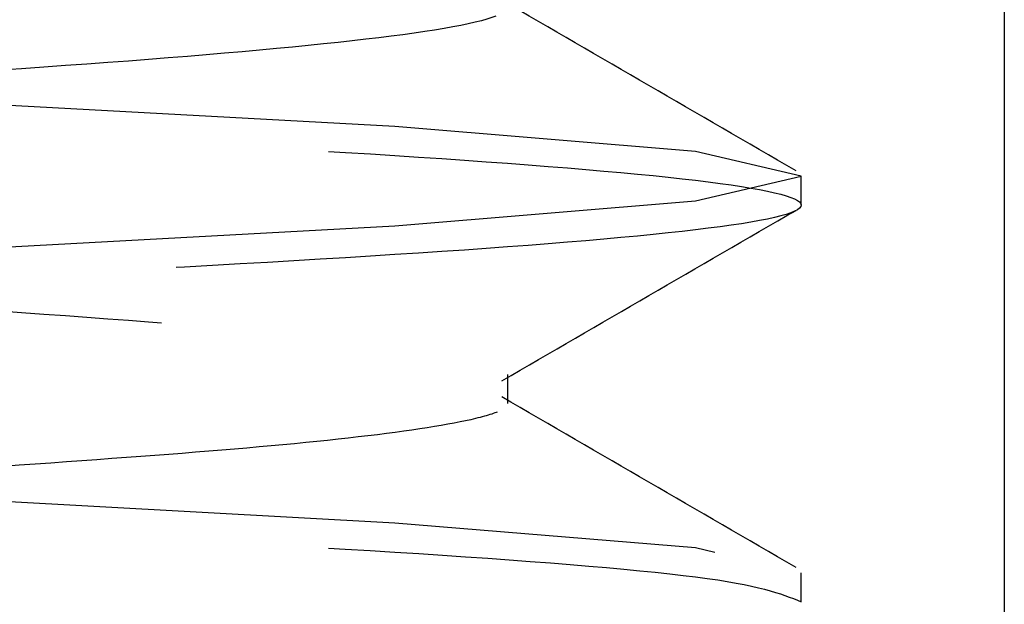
# Model space of a CAD drawing. Header units: inches. Extents: x 1907 to 2452, y -210 to -54.
# Tile 710 of 1056: x 2144.1262 to 2144.2149, y -176.76 to -176.7074. Entities that reach past the tile are written whole.
import ezdxf

# ---------------------------------------------------------------- set-up
doc = ezdxf.new("R2010")
doc.units = ezdxf.units.IN
doc.header["$LTSCALE"] = 0.5
doc.header["$MEASUREMENT"] = 0
doc.linetypes.add('HIDDEN', pattern=[0.22499999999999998, 0.15, -0.075])
doc.layers.add('SID-M-H', color=4, linetype='HIDDEN')

msp = doc.modelspace()

# ---------------------------------------------------------------- linework, layer by layer
at = {"layer": 'SID-M-H'}
for p, q in [((2144.214886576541, -175.881832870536), (2144.214886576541, -177.411832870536)), ((2144.20440777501, -177.081832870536), (2144.20440777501, -176.211832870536)), ((2144.159983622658, -176.7170114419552), (2144.119430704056, -176.7147792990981)), ((2144.187080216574, -176.7192435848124), (2144.159983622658, -176.7170114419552)), ((2144.19659527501, -176.7214757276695), (2144.187080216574, -176.7192435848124)), ((2144.187080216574, -176.7237078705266), (2144.19659527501, -176.7214757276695)), ((2144.19659527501, -176.7240798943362), (2144.19659527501, -176.7214757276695)), ((2144.159983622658, -176.7259400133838), (2144.187080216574, -176.7237078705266)), ((2144.119430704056, -176.7281721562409), (2144.159983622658, -176.7259400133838)), ((2144.170176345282, -176.7419370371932), (2144.170176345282, -176.7393328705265)), ((2144.159983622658, -176.7527257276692), (2144.119430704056, -176.7504935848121)), ((2144.187080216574, -176.7549578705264), (2144.159983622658, -176.7527257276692)), ((2144.188809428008, -176.7553635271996), (2144.187080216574, -176.7549578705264)), ((2144.19659527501, -176.7597941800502), (2144.19659527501, -176.7571900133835))]:
    msp.add_line(p, q, dxfattribs=at)
for points, knots in [([(2143.97499658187, -175.8292082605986), (2143.976194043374, -175.8297557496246), (2143.979018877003, -175.8310472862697), (2144.000392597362, -175.8330828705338), (2144.032802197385, -175.8353150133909), (2144.07161820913, -175.837547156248), (2144.110296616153, -175.8397792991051), (2144.143119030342, -175.8420114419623), (2144.165042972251, -175.8442435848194), (2144.172742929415, -175.8464757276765), (2144.165043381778, -175.8487078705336), (2144.143117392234, -175.8509400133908), (2144.110302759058, -175.8531721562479), (2144.071595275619, -175.855404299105), (2144.032887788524, -175.8576364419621), (2144.000073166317, -175.8598685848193), (2143.978147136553, -175.8621007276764), (2143.970447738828, -175.8643328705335), (2143.978147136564, -175.8665650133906), (2144.000073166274, -175.8687971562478), (2144.032887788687, -175.8710292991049), (2144.07159527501, -175.873261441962), (2144.110302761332, -175.8754935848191), (2144.143117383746, -175.8777257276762), (2144.165043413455, -175.8799578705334), (2144.172742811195, -175.8821900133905), (2144.165043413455, -175.8844221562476), (2144.143117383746, -175.8866542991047), (2144.110302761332, -175.8888864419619), (2144.07159527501, -175.891118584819), (2144.032887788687, -175.8933507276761), (2144.000073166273, -175.8955828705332), (2143.978147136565, -175.8978150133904), (2143.970447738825, -175.9000471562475), (2143.978147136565, -175.9022792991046), (2144.000073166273, -175.9045114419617), (2144.032887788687, -175.9067435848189), (2144.07159527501, -175.908975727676), (2144.110302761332, -175.9112078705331), (2144.143117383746, -175.9134400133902), (2144.165043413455, -175.9156721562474), (2144.172742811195, -175.9179042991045), (2144.165043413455, -175.9201364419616), (2144.143117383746, -175.9223685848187), (2144.110302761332, -175.9246007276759), (2144.07159527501, -175.926832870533), (2144.032887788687, -175.9290650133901), (2144.000073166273, -175.9312971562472), (2143.978147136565, -175.9335292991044), (2143.970447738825, -175.9357614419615), (2143.978147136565, -175.9379935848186), (2144.000073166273, -175.9402257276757), (2144.032887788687, -175.9424578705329), (2144.07159527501, -175.94469001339), (2144.110302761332, -175.9469221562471), (2144.143117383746, -175.9491542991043), (2144.165043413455, -175.9513864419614), (2144.172742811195, -175.9536185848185), (2144.165043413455, -175.9558507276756), (2144.143117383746, -175.9580828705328), (2144.110302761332, -175.9603150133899), (2144.07159527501, -175.962547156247), (2144.032887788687, -175.9647792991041), (2144.000073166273, -175.9670114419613), (2143.978147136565, -175.9692435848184), (2143.970447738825, -175.9714757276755), (2143.978147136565, -175.9737078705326), (2144.000073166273, -175.9759400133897), (2144.032887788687, -175.9781721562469), (2144.07159527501, -175.980404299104), (2144.110302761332, -175.9826364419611), (2144.143117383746, -175.9848685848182), (2144.165043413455, -175.9871007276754), (2144.172742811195, -175.9893328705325), (2144.165043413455, -175.9915650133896), (2144.143117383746, -175.9937971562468), (2144.110302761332, -175.9960292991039), (2144.07159527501, -175.998261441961), (2144.032887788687, -176.0004935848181), (2144.000073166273, -176.0027257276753), (2143.978147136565, -176.0049578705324), (2143.970447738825, -176.0071900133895), (2143.978147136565, -176.0094221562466), (2144.000073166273, -176.0116542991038), (2144.032887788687, -176.0138864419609), (2144.07159527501, -176.016118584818), (2144.110302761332, -176.0183507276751), (2144.143117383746, -176.0205828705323), (2144.165043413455, -176.0228150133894), (2144.172742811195, -176.0250471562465), (2144.165043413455, -176.0272792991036), (2144.143117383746, -176.0295114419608), (2144.110302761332, -176.0317435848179), (2144.07159527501, -176.033975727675), (2144.032887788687, -176.0362078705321), (2144.000073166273, -176.0384400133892), (2143.978147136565, -176.0406721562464), (2143.970447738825, -176.0429042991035), (2143.978147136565, -176.0451364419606), (2144.000073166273, -176.0473685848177), (2144.032887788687, -176.0496007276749), (2144.07159527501, -176.051832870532), (2144.110302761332, -176.0540650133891), (2144.143117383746, -176.0562971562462), (2144.165043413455, -176.0585292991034), (2144.172742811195, -176.0607614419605), (2144.165043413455, -176.0629935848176), (2144.143117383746, -176.0652257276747), (2144.110302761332, -176.0674578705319), (2144.07159527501, -176.069690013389), (2144.032887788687, -176.0719221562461), (2144.000073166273, -176.0741542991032), (2143.978147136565, -176.0763864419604), (2143.970447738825, -176.0786185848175), (2143.978147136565, -176.0808507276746), (2144.000073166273, -176.0830828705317), (2144.032887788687, -176.0853150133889), (2144.07159527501, -176.087547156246), (2144.110302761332, -176.0897792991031), (2144.143117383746, -176.0920114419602), (2144.165043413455, -176.0942435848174), (2144.172742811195, -176.0964757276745), (2144.165043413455, -176.0987078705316), (2144.143117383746, -176.1009400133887), (2144.110302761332, -176.1031721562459), (2144.07159527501, -176.105404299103), (2144.032887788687, -176.1076364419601), (2144.000073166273, -176.1098685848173), (2143.978147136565, -176.1121007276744), (2143.970447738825, -176.1143328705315), (2143.978147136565, -176.1165650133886), (2144.000073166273, -176.1187971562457), (2144.032887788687, -176.1210292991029), (2144.07159527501, -176.12326144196), (2144.110302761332, -176.1254935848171), (2144.143117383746, -176.1277257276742), (2144.165043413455, -176.1299578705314), (2144.172742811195, -176.1321900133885), (2144.165043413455, -176.1344221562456), (2144.143117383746, -176.1366542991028), (2144.110302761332, -176.1388864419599), (2144.07159527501, -176.141118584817), (2144.032887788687, -176.1433507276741), (2144.000073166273, -176.1455828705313), (2143.978147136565, -176.1478150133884), (2143.970447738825, -176.1500471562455), (2143.978147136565, -176.1522792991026), (2144.000073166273, -176.1545114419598), (2144.032887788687, -176.1567435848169), (2144.07159527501, -176.158975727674), (2144.110302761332, -176.1612078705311), (2144.143117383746, -176.1634400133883), (2144.165043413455, -176.1656721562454), (2144.172742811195, -176.1679042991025), (2144.165043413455, -176.1701364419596), (2144.143117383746, -176.1723685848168), (2144.110302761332, -176.1746007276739), (2144.07159527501, -176.176832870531), (2144.032887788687, -176.1790650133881), (2144.000073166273, -176.1812971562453), (2143.978147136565, -176.1835292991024), (2143.970447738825, -176.1857614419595), (2143.978147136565, -176.1879935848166), (2144.000073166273, -176.1902257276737), (2144.032887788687, -176.1924578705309), (2144.07159527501, -176.194690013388), (2144.110302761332, -176.1969221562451), (2144.143117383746, -176.1991542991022), (2144.165043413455, -176.2013864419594), (2144.172742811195, -176.2036185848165), (2144.165043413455, -176.2058507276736), (2144.143117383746, -176.2080828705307), (2144.110302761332, -176.2103150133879), (2144.07159527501, -176.212547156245), (2144.032887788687, -176.2147792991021), (2144.000073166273, -176.2170114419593), (2143.978147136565, -176.2192435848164), (2143.970447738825, -176.2214757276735), (2143.978147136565, -176.2237078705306), (2144.000073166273, -176.2259400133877), (2144.032887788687, -176.2281721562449), (2144.07159527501, -176.230404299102), (2144.110302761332, -176.2326364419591), (2144.143117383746, -176.2348685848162), (2144.165043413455, -176.2371007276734), (2144.172742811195, -176.2393328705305), (2144.165043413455, -176.2415650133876), (2144.143117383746, -176.2437971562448), (2144.110302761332, -176.2460292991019), (2144.07159527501, -176.248261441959), (2144.032887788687, -176.2504935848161), (2144.000073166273, -176.2527257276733), (2143.978147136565, -176.2549578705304), (2143.970447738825, -176.2571900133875), (2143.978147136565, -176.2594221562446), (2144.000073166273, -176.2616542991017), (2144.032887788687, -176.2638864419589), (2144.07159527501, -176.266118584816), (2144.110302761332, -176.2683507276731), (2144.143117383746, -176.2705828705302), (2144.165043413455, -176.2728150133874), (2144.172742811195, -176.2750471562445), (2144.165043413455, -176.2772792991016), (2144.143117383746, -176.2795114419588), (2144.110302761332, -176.2817435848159), (2144.07159527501, -176.283975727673), (2144.032887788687, -176.2862078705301), (2144.000073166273, -176.2884400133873), (2143.978147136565, -176.2906721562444), (2143.970447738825, -176.2929042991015), (2143.978147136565, -176.2951364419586), (2144.000073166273, -176.2973685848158), (2144.032887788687, -176.2996007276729), (2144.07159527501, -176.30183287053), (2144.110302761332, -176.3040650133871), (2144.143117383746, -176.3062971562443), (2144.165043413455, -176.3085292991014), (2144.172742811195, -176.3107614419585), (2144.165043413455, -176.3129935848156), (2144.143117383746, -176.3152257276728), (2144.110302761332, -176.3174578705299), (2144.07159527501, -176.319690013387), (2144.032887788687, -176.3219221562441), (2144.000073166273, -176.3241542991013), (2143.978147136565, -176.3263864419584), (2143.970447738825, -176.3286185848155), (2143.978147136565, -176.3308507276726), (2144.000073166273, -176.3330828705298), (2144.032887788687, -176.3353150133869), (2144.07159527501, -176.337547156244), (2144.110302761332, -176.3397792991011), (2144.143117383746, -176.3420114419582), (2144.165043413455, -176.3442435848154), (2144.172742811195, -176.3464757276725), (2144.165043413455, -176.3487078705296), (2144.143117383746, -176.3509400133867), (2144.110302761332, -176.3531721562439), (2144.07159527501, -176.355404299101), (2144.032887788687, -176.3576364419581), (2144.000073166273, -176.3598685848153), (2143.978147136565, -176.3621007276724), (2143.970447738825, -176.3643328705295), (2143.978147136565, -176.3665650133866), (2144.000073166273, -176.3687971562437), (2144.032887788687, -176.3710292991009), (2144.07159527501, -176.373261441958), (2144.110302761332, -176.3754935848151), (2144.143117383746, -176.3777257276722), (2144.165043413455, -176.3799578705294), (2144.172742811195, -176.3821900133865), (2144.165043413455, -176.3844221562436), (2144.143117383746, -176.3866542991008), (2144.110302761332, -176.3888864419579), (2144.07159527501, -176.391118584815), (2144.032887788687, -176.3933507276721), (2144.000073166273, -176.3955828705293), (2143.978147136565, -176.3978150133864), (2143.970447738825, -176.4000471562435), (2143.978147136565, -176.4022792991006), (2144.000073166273, -176.4045114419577), (2144.032887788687, -176.4067435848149), (2144.07159527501, -176.408975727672), (2144.110302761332, -176.4112078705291), (2144.143117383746, -176.4134400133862), (2144.165043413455, -176.4156721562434), (2144.172742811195, -176.4179042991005), (2144.165043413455, -176.4201364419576), (2144.143117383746, -176.4223685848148), (2144.110302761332, -176.4246007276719), (2144.07159527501, -176.426832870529), (2144.032887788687, -176.4290650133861), (2144.000073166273, -176.4312971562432), (2143.978147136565, -176.4335292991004), (2143.970447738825, -176.4357614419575), (2143.978147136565, -176.4379935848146), (2144.000073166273, -176.4402257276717), (2144.032887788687, -176.4424578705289), (2144.07159527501, -176.444690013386), (2144.110302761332, -176.4469221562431), (2144.143117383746, -176.4491542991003), (2144.165043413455, -176.4513864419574), (2144.172742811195, -176.4536185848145), (2144.165043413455, -176.4558507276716), (2144.143117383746, -176.4580828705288), (2144.110302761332, -176.4603150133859), (2144.07159527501, -176.462547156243), (2144.032887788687, -176.4647792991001), (2144.000073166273, -176.4670114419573), (2143.978147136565, -176.4692435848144), (2143.970447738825, -176.4714757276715), (2143.978147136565, -176.4737078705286), (2144.000073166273, -176.4759400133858), (2144.032887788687, -176.4781721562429), (2144.07159527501, -176.4804042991), (2144.110302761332, -176.4826364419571), (2144.143117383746, -176.4848685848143), (2144.165043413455, -176.4871007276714), (2144.172742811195, -176.4893328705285), (2144.165043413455, -176.4915650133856), (2144.143117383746, -176.4937971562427), (2144.110302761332, -176.4960292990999), (2144.07159527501, -176.498261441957), (2144.032887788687, -176.5004935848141), (2144.000073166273, -176.5027257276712), (2143.978147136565, -176.5049578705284), (2143.970447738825, -176.5071900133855), (2143.978147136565, -176.5094221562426), (2144.000073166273, -176.5116542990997), (2144.032887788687, -176.5138864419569), (2144.07159527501, -176.516118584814), (2144.110302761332, -176.5183507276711), (2144.143117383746, -176.5205828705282), (2144.165043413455, -176.5228150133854), (2144.172742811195, -176.5250471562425), (2144.165043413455, -176.5272792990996), (2144.143117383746, -176.5295114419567), (2144.110302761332, -176.5317435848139), (2144.07159527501, -176.533975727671), (2144.032887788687, -176.5362078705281), (2144.000073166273, -176.5384400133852), (2143.978147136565, -176.5406721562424), (2143.970447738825, -176.5429042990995), (2143.978147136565, -176.5451364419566), (2144.000073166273, -176.5473685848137), (2144.032887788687, -176.5496007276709), (2144.07159527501, -176.551832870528), (2144.110302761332, -176.5540650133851), (2144.143117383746, -176.5562971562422), (2144.165043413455, -176.5585292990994), (2144.172742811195, -176.5607614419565), (2144.165043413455, -176.5629935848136), (2144.143117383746, -176.5652257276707), (2144.110302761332, -176.5674578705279), (2144.07159527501, -176.569690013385), (2144.032887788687, -176.5719221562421), (2144.000073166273, -176.5741542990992), (2143.978147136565, -176.5763864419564), (2143.970447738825, -176.5786185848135), (2143.978147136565, -176.5808507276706), (2144.000073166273, -176.5830828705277), (2144.032887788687, -176.5853150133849), (2144.07159527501, -176.587547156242), (2144.110302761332, -176.5897792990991), (2144.143117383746, -176.5920114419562), (2144.165043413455, -176.5942435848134), (2144.172742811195, -176.5964757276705), (2144.165043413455, -176.5987078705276), (2144.143117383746, -176.6009400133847), (2144.110302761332, -176.6031721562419), (2144.07159527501, -176.605404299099), (2144.032887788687, -176.6076364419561), (2144.000073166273, -176.6098685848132), (2143.978147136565, -176.6121007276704), (2143.970447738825, -176.6143328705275), (2143.978147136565, -176.6165650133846), (2144.000073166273, -176.6187971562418), (2144.032887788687, -176.6210292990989), (2144.07159527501, -176.623261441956), (2144.110302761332, -176.6254935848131), (2144.143117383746, -176.6277257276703), (2144.165043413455, -176.6299578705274), (2144.172742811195, -176.6321900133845), (2144.165043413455, -176.6344221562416), (2144.143117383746, -176.6366542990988), (2144.110302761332, -176.6388864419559), (2144.07159527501, -176.641118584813), (2144.032887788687, -176.6433507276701), (2144.000073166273, -176.6455828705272), (2143.978147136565, -176.6478150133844), (2143.970447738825, -176.6500471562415), (2143.978147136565, -176.6522792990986), (2144.000073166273, -176.6545114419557), (2144.032887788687, -176.6567435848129), (2144.07159527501, -176.65897572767), (2144.110302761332, -176.6612078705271), (2144.143117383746, -176.6634400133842), (2144.165043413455, -176.6656721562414), (2144.172742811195, -176.6679042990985), (2144.165043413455, -176.6701364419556), (2144.143117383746, -176.6723685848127), (2144.110302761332, -176.6746007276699), (2144.07159527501, -176.676832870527), (2144.032887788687, -176.6790650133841), (2144.000073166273, -176.6812971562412), (2143.978147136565, -176.6835292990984), (2143.970447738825, -176.6857614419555), (2143.978147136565, -176.6879935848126), (2144.000073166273, -176.6902257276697), (2144.032887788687, -176.6924578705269), (2144.07159527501, -176.694690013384), (2144.110302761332, -176.6969221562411), (2144.143117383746, -176.6991542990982), (2144.165043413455, -176.7013864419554), (2144.172742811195, -176.7036185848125), (2144.165043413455, -176.7058507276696), (2144.143117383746, -176.7080828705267), (2144.110302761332, -176.7103150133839), (2144.07159527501, -176.712547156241), (2144.032887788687, -176.7147792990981), (2144.000073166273, -176.7170114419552), (2143.978147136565, -176.7192435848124), (2143.970447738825, -176.7214757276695), (2143.978147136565, -176.7237078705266), (2144.000073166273, -176.7259400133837), (2144.032887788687, -176.7281721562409), (2144.07159527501, -176.730404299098), (2144.110302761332, -176.7326364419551), (2144.143117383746, -176.7348685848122), (2144.165043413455, -176.7371007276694), (2144.172742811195, -176.7393328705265), (2144.165043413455, -176.7415650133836), (2144.143117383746, -176.7437971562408), (2144.110302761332, -176.7460292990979), (2144.07159527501, -176.748261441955), (2144.032887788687, -176.7504935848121), (2144.000073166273, -176.7527257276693), (2143.978147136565, -176.7549578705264), (2143.970447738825, -176.7571900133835), (2143.978147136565, -176.7594221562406), (2144.000073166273, -176.7616542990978), (2144.032887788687, -176.7638864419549), (2144.07159527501, -176.766118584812), (2144.110302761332, -176.7683507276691), (2144.143117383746, -176.7705828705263), (2144.165043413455, -176.7728150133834), (2144.172742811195, -176.7750471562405), (2144.165043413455, -176.7772792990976), (2144.143117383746, -176.7795114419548), (2144.110302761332, -176.7817435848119), (2144.07159527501, -176.783975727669), (2144.032887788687, -176.7862078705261), (2144.000073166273, -176.7884400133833), (2143.978147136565, -176.7906721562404), (2143.970447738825, -176.7929042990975), (2143.978147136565, -176.7951364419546), (2144.000073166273, -176.7973685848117), (2144.032887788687, -176.7996007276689), (2144.07159527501, -176.801832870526), (2144.110302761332, -176.8040650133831), (2144.143117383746, -176.8062971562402), (2144.165043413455, -176.8085292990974), (2144.172742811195, -176.8107614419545), (2144.165043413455, -176.8129935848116), (2144.143117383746, -176.8152257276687), (2144.110302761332, -176.8174578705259), (2144.07159527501, -176.819690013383), (2144.032887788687, -176.8219221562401), (2144.000073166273, -176.8241542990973), (2143.978147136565, -176.8263864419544), (2143.970447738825, -176.8286185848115), (2143.978147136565, -176.8308507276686), (2144.000073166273, -176.8330828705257), (2144.032887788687, -176.8353150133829), (2144.07159527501, -176.83754715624), (2144.110302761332, -176.8397792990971), (2144.143117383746, -176.8420114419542), (2144.165043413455, -176.8442435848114), (2144.172742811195, -176.8464757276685), (2144.165043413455, -176.8487078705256), (2144.143117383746, -176.8509400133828), (2144.110302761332, -176.8531721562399), (2144.07159527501, -176.855404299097), (2144.032887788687, -176.8576364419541), (2144.000073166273, -176.8598685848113), (2143.978147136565, -176.8621007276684), (2143.970447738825, -176.8643328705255), (2143.978147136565, -176.8665650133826), (2144.000073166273, -176.8687971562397), (2144.032887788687, -176.8710292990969), (2144.07159527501, -176.873261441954), (2144.110302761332, -176.8754935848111), (2144.143117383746, -176.8777257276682), (2144.165043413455, -176.8799578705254), (2144.172742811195, -176.8821900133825), (2144.165043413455, -176.8844221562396), (2144.143117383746, -176.8866542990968), (2144.110302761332, -176.8888864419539), (2144.07159527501, -176.891118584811), (2144.032887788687, -176.8933507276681), (2144.000073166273, -176.8955828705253), (2143.978147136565, -176.8978150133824), (2143.970447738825, -176.9000471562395), (2143.978147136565, -176.9022792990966), (2144.000073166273, -176.9045114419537), (2144.032887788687, -176.9067435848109), (2144.07159527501, -176.908975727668), (2144.110302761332, -176.9112078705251), (2144.143117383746, -176.9134400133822), (2144.165043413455, -176.9156721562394), (2144.172742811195, -176.9179042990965), (2144.165043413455, -176.9201364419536), (2144.143117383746, -176.9223685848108), (2144.110302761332, -176.9246007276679), (2144.07159527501, -176.926832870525), (2144.032887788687, -176.9290650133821), (2144.000073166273, -176.9312971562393), (2143.978147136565, -176.9335292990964), (2143.970447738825, -176.9357614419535), (2143.978147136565, -176.9379935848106), (2144.000073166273, -176.9402257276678), (2144.032887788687, -176.9424578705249), (2144.07159527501, -176.944690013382), (2144.110302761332, -176.9469221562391), (2144.143117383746, -176.9491542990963), (2144.165043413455, -176.9513864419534), (2144.172742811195, -176.9536185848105), (2144.165043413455, -176.9558507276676), (2144.143117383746, -176.9580828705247), (2144.110302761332, -176.9603150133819), (2144.07159527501, -176.962547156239), (2144.032887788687, -176.9647792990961), (2144.000073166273, -176.9670114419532), (2143.978147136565, -176.9692435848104), (2143.970447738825, -176.9714757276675), (2143.978147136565, -176.9737078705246), (2144.000073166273, -176.9759400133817), (2144.032887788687, -176.9781721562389), (2144.07159527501, -176.980404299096), (2144.110302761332, -176.9826364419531), (2144.143117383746, -176.9848685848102), (2144.165043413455, -176.9871007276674), (2144.172742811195, -176.9893328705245), (2144.165043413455, -176.9915650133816), (2144.143117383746, -176.9937971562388), (2144.110302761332, -176.9960292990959), (2144.07159527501, -176.998261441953), (2144.032887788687, -177.0004935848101), (2144.000073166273, -177.0027257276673), (2143.978147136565, -177.0049578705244), (2143.970447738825, -177.0071900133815), (2143.978147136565, -177.0094221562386), (2144.000073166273, -177.0116542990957), (2144.032887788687, -177.0138864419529), (2144.07159527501, -177.01611858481), (2144.110302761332, -177.0183507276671), (2144.143117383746, -177.0205828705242), (2144.165043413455, -177.0228150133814), (2144.172742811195, -177.0250471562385), (2144.165043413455, -177.0272792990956), (2144.143117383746, -177.0295114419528), (2144.110302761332, -177.0317435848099), (2144.07159527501, -177.033975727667), (2144.032887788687, -177.0362078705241), (2144.000073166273, -177.0384400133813), (2143.978147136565, -177.0406721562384), (2143.970447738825, -177.0429042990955), (2143.978147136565, -177.0451364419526), (2144.000073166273, -177.0473685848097), (2144.032887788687, -177.0496007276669), (2144.07159527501, -177.051832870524), (2144.110302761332, -177.0540650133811), (2144.143117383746, -177.0562971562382), (2144.165043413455, -177.0585292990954), (2144.172742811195, -177.0607614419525), (2144.165043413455, -177.0629935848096), (2144.143117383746, -177.0652257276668), (2144.110302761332, -177.0674578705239), (2144.07159527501, -177.069690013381), (2144.032887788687, -177.0719221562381), (2144.000073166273, -177.0741542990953), (2143.978147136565, -177.0763864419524), (2143.970447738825, -177.0786185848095), (2143.978147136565, -177.0808507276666), (2144.000073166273, -177.0830828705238), (2144.032887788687, -177.0853150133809), (2144.07159527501, -177.087547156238), (2144.110302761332, -177.0897792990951), (2144.143117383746, -177.0920114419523), (2144.165043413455, -177.0942435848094), (2144.172742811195, -177.0964757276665), (2144.165043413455, -177.0987078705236), (2144.143117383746, -177.1009400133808), (2144.110302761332, -177.1031721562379), (2144.07159527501, -177.105404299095), (2144.032887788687, -177.1076364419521), (2144.000073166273, -177.1098685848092), (2143.978147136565, -177.1121007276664), (2143.970447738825, -177.1143328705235), (2143.978147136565, -177.1165650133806), (2144.000073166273, -177.1187971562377), (2144.032887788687, -177.1210292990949), (2144.07159527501, -177.123261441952), (2144.110302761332, -177.1254935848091), (2144.143117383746, -177.1277257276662), (2144.165043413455, -177.1299578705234), (2144.172742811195, -177.1321900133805), (2144.165043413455, -177.1344221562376), (2144.143117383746, -177.1366542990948), (2144.110302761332, -177.1388864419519), (2144.07159527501, -177.141118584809), (2144.032887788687, -177.1433507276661), (2144.000073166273, -177.1455828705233), (2143.978147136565, -177.1478150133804), (2143.970447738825, -177.1500471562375), (2143.978147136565, -177.1522792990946), (2144.000073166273, -177.1545114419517), (2144.032887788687, -177.1567435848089), (2144.07159527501, -177.158975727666), (2144.110302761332, -177.1612078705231), (2144.143117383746, -177.1634400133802), (2144.165043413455, -177.1656721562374), (2144.172742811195, -177.1679042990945), (2144.165043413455, -177.1701364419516), (2144.143117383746, -177.1723685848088), (2144.110302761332, -177.1746007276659), (2144.07159527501, -177.176832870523), (2144.032887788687, -177.1790650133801), (2144.000073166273, -177.1812971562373), (2143.978147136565, -177.1835292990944), (2143.970447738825, -177.1857614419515), (2143.978147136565, -177.1879935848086), (2144.000073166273, -177.1902257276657), (2144.032887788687, -177.1924578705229), (2144.07159527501, -177.19469001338), (2144.110302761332, -177.1969221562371), (2144.143117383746, -177.1991542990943), (2144.165043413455, -177.2013864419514), (2144.172742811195, -177.2036185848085), (2144.165043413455, -177.2058507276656), (2144.143117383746, -177.2080828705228), (2144.110302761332, -177.2103150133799), (2144.07159527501, -177.212547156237), (2144.032887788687, -177.2147792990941), (2144.000073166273, -177.2170114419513), (2143.978147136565, -177.2192435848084), (2143.970447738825, -177.2214757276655), (2143.978147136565, -177.2237078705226), (2144.000073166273, -177.2259400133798), (2144.032887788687, -177.2281721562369), (2144.07159527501, -177.230404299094), (2144.110302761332, -177.2326364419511), (2144.143117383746, -177.2348685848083), (2144.165043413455, -177.2371007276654), (2144.172742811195, -177.2393328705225), (2144.165043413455, -177.2415650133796), (2144.143117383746, -177.2437971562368), (2144.110302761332, -177.2460292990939), (2144.07159527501, -177.248261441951), (2144.032887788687, -177.2504935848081), (2144.000073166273, -177.2527257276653), (2143.978147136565, -177.2549578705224), (2143.970447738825, -177.2571900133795), (2143.978147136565, -177.2594221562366), (2144.000073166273, -177.2616542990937), (2144.032887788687, -177.2638864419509), (2144.07159527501, -177.266118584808), (2144.110302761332, -177.2683507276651), (2144.143117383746, -177.2705828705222), (2144.165043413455, -177.2728150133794), (2144.172742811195, -177.2750471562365), (2144.165043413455, -177.2772792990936), (2144.143117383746, -177.2795114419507), (2144.110302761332, -177.2817435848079), (2144.07159527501, -177.283975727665), (2144.032887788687, -177.2862078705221), (2144.000073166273, -177.2884400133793), (2143.978147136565, -177.2906721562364), (2143.970447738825, -177.2929042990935), (2143.978147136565, -177.2951364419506), (2144.000073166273, -177.2973685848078), (2144.032887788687, -177.2996007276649), (2144.07159527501, -177.301832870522), (2144.110302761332, -177.3040650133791), (2144.143117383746, -177.3062971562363), (2144.165043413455, -177.3085292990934), (2144.172742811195, -177.3107614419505), (2144.165043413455, -177.3129935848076), (2144.143117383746, -177.3152257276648), (2144.110302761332, -177.3174578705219), (2144.07159527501, -177.319690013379), (2144.032887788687, -177.3219221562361), (2144.000073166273, -177.3241542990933), (2143.978147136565, -177.3263864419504), (2143.970447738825, -177.3286185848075), (2143.978147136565, -177.3308507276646), (2144.000073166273, -177.3330828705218), (2144.032887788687, -177.3353150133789), (2144.07159527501, -177.337547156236), (2144.110302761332, -177.3397792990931), (2144.143117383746, -177.3420114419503), (2144.165043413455, -177.3442435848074), (2144.172742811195, -177.3464757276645), (2144.165043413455, -177.3487078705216), (2144.143117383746, -177.3509400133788), (2144.110302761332, -177.3531721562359), (2144.07159527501, -177.355404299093), (2144.032887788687, -177.3576364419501), (2144.000073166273, -177.3598685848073), (2143.978147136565, -177.3621007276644), (2143.970447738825, -177.3643328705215), (2143.978147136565, -177.3665650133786), (2144.000073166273, -177.3687971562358), (2144.032887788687, -177.3710292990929), (2144.07159527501, -177.37326144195), (2144.110302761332, -177.3754935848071), (2144.143117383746, -177.3777257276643), (2144.165043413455, -177.3799578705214), (2144.172742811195, -177.3821900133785), (2144.165043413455, -177.3844221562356), (2144.143117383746, -177.3866542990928), (2144.110302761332, -177.3888864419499), (2144.07159527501, -177.391118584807), (2144.032887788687, -177.3933507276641), (2144.000073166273, -177.3955828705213), (2143.978147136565, -177.3978150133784), (2143.970447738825, -177.4000471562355), (2143.978147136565, -177.4022792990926), (2144.000073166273, -177.4045114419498), (2144.032887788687, -177.4067435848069), (2144.07159527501, -177.408975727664), (2144.110302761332, -177.4112078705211), (2144.143117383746, -177.4134400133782), (2144.165043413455, -177.4156721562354), (2144.172742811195, -177.4179042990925), (2144.165043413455, -177.4201364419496), (2144.143117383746, -177.4223685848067), (2144.110302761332, -177.4246007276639), (2144.07159527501, -177.426832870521), (2144.032887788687, -177.4290650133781), (2144.000073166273, -177.4312971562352), (2143.978147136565, -177.4335292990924), (2143.970447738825, -177.4357614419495), (2143.978147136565, -177.4379935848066), (2144.000073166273, -177.4402257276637), (2144.032887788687, -177.4424578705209), (2144.07159527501, -177.444690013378), (2144.110302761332, -177.4469221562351), (2144.143117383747, -177.4491542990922), (2144.165043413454, -177.4513864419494), (2144.172742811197, -177.4536185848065), (2144.165043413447, -177.4558507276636), (2144.143117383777, -177.4580828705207), (2144.110302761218, -177.460315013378), (2144.071595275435, -177.4625471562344), (2144.032887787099, -177.4647792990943), (2144.000073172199, -177.4670114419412), (2143.97814711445, -177.4692435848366), (2143.970447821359, -177.4714757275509), (2143.978146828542, -177.473707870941), (2144.000074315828, -177.4759400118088), (2144.032883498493, -177.4781721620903), (2144.071611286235, -177.4804042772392), (2144.110243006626, -177.482636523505), (2144.143340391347, -177.4848682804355), (2144.164211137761, -177.4871018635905), (2144.172991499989, -177.4887818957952), (2144.168837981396, -177.4897264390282), (2144.16797199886, -177.4899233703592)], [0, 0, 0, 0, 0.0009890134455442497, 0.002333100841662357, 0.003677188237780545, 0.005021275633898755, 0.006365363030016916, 0.007709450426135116, 0.009053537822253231, 0.01039762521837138, 0.01174171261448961, 0.01308580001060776, 0.01442988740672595, 0.0157739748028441, 0.01711806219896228, 0.01846214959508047, 0.01980623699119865, 0.02115032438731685, 0.02249441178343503, 0.02383849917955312, 0.0251825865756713, 0.02652667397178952, 0.02787076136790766, 0.02921484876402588, 0.03055893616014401, 0.03190302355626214, 0.03324711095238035, 0.03459119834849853, 0.03593528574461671, 0.03727937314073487, 0.03862346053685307, 0.03996754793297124, 0.04131163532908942, 0.04265572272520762, 0.04399981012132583, 0.0453438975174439, 0.04668798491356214, 0.0480320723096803, 0.04937615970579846, 0.05072024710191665, 0.05206433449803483, 0.05340842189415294, 0.05475250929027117, 0.05609659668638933, 0.05744068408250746, 0.05878477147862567, 0.0601288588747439, 0.06147294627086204, 0.06281703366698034, 0.06416112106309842, 0.06550520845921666, 0.0668492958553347, 0.06819338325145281, 0.06953747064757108, 0.07088155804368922, 0.07222564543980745, 0.0735697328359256, 0.07491382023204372, 0.07625790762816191, 0.07760199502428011, 0.07894608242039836, 0.08029016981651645, 0.08163425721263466, 0.08297834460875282, 0.084322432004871, 0.0856665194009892, 0.08701060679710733, 0.08835469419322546, 0.08969878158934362, 0.09104286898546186, 0.09238695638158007, 0.09373104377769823, 0.09507513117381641, 0.09641921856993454, 0.09776330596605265, 0.09910739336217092, 0.1004514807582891, 0.1017955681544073, 0.1031396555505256, 0.1044837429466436, 0.1058278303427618, 0.10717191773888, 0.108516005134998, 0.1098600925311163, 0.1112041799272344, 0.1125482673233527, 0.1138923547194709, 0.115236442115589, 0.1165805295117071, 0.1179246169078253, 0.1192687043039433, 0.1206127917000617, 0.1219568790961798, 0.1233009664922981, 0.1246450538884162, 0.1259891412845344, 0.1273332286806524, 0.1286773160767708, 0.130021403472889, 0.1313654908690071, 0.1327095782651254, 0.1340536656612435, 0.1353977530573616, 0.1367418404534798, 0.1380859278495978, 0.1394300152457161, 0.1407741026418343, 0.1421181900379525, 0.1434622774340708, 0.1448063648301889, 0.146150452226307, 0.1474945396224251, 0.1488386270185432, 0.1501827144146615, 0.1515268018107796, 0.1528708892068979, 0.1542149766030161, 0.1555590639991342, 0.1569031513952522, 0.1582472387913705, 0.1595913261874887, 0.1609354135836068, 0.1622795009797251, 0.1636235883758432, 0.1649676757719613, 0.1663117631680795, 0.1676558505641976, 0.1689999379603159, 0.170344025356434, 0.1716881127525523, 0.1730322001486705, 0.1743762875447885, 0.1757203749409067, 0.1770644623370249, 0.1784085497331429, 0.1797526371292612, 0.1810967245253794, 0.1824408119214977, 0.1837848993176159, 0.185128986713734, 0.186473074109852, 0.1878171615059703, 0.1891612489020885, 0.1905053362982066, 0.1918494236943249, 0.193193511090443, 0.1945375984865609, 0.1958816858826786, 0.1972257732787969, 0.1985698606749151, 0.1999139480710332, 0.2012580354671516, 0.2026021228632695, 0.203946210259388, 0.2052902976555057, 0.2066343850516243, 0.2079784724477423, 0.2093225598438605, 0.2106666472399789, 0.2120107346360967, 0.2133548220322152, 0.2146989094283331, 0.2160429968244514, 0.2173870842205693, 0.2187311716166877, 0.2200752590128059, 0.2214193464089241, 0.2227634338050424, 0.2241075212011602, 0.2254516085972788, 0.2267956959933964, 0.2281397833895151, 0.229483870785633, 0.2308279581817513, 0.2321720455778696, 0.2335161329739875, 0.2348602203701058, 0.2362043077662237, 0.2375483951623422, 0.2388924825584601, 0.2402365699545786, 0.2415806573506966, 0.2429247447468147, 0.244268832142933, 0.2456129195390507, 0.2469570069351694, 0.2483010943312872, 0.2496451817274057, 0.2509892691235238, 0.2523333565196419, 0.2536774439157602, 0.2550215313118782, 0.2563656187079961, 0.2577097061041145, 0.2590537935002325, 0.2603978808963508, 0.2617419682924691, 0.2630860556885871, 0.2644301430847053, 0.2657742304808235, 0.2671183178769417, 0.2684624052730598, 0.2698064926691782, 0.2711505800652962, 0.2724946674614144, 0.2738387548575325, 0.2751828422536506, 0.2765269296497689, 0.277871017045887, 0.2792151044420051, 0.2805591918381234, 0.2819032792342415, 0.2832473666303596, 0.284591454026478, 0.2859355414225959, 0.2872796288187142, 0.2886237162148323, 0.2899678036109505, 0.2913118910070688, 0.2926559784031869, 0.2940000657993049, 0.2953441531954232, 0.2966882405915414, 0.2980323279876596, 0.2993764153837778, 0.3007205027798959, 0.3020645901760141, 0.3034086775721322, 0.3047527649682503, 0.3060968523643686, 0.3074409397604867, 0.3087850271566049, 0.3101291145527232, 0.3114732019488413, 0.3128172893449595, 0.3141613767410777, 0.3155054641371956, 0.316849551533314, 0.318193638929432, 0.3195377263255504, 0.3208818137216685, 0.3222259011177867, 0.3235699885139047, 0.3249140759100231, 0.3262581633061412, 0.3276022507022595, 0.3289463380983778, 0.3302904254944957, 0.3316345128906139, 0.332978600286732, 0.33432268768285, 0.3356667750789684, 0.3370108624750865, 0.3383549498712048, 0.339699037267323, 0.3410431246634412, 0.3423872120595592, 0.3437312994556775, 0.3450753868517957, 0.3464194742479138, 0.3477635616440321, 0.3491076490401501, 0.3504517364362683, 0.3517958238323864, 0.3531399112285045, 0.3544839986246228, 0.355828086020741, 0.3571721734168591, 0.3585162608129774, 0.3598603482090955, 0.3612044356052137, 0.3625485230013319, 0.3638926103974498, 0.3652366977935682, 0.3665807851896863, 0.3679248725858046, 0.3692689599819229, 0.370613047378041, 0.3719571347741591, 0.3733012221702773, 0.3746453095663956, 0.3759893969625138, 0.377333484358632, 0.3786775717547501, 0.3800216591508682, 0.3813657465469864, 0.3827098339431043, 0.3840539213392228, 0.3853980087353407, 0.3867420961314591, 0.3880861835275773, 0.3894302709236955, 0.3907743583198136, 0.3921184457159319, 0.3934625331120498, 0.3948066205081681, 0.3961507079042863, 0.3974947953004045, 0.3988388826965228, 0.4001829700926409, 0.4015270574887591, 0.4028711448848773, 0.4042152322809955, 0.4055593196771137, 0.406903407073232, 0.40824749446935, 0.4095915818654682, 0.4109356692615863, 0.4122797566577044, 0.4136238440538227, 0.4149679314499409, 0.416312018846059, 0.4176561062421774, 0.4190001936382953, 0.4203442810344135, 0.4216883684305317, 0.4230324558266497, 0.4243765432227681, 0.4257206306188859, 0.4270647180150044, 0.4284088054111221, 0.4297528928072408, 0.4310969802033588, 0.4324410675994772, 0.4337851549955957, 0.4351292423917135, 0.4364733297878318, 0.4378174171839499, 0.439161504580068, 0.4405055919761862, 0.4418496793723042, 0.4431937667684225, 0.4445378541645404, 0.445881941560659, 0.4472260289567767, 0.4485701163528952, 0.4499142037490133, 0.4512582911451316, 0.45260237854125, 0.4539464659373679, 0.4552905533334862, 0.4566346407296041, 0.4579787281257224, 0.4593228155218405, 0.4606669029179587, 0.462010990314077, 0.4633550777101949, 0.4646991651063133, 0.4660432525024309, 0.4673873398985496, 0.4687314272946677, 0.470075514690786, 0.4714196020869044, 0.4727636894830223, 0.4741077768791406, 0.4754518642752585, 0.4767959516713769, 0.478140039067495, 0.4794841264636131, 0.4808282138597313, 0.4821723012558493, 0.4835163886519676, 0.4848604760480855, 0.486204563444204, 0.4875486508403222, 0.4888927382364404, 0.4902368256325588, 0.4915809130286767, 0.4929250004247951, 0.4942690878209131, 0.4956131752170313, 0.4969572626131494, 0.4983013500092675, 0.4996454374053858, 0.5009895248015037, 0.5023336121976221, 0.5036776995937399, 0.5050217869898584, 0.5063658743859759, 0.5077099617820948, 0.5090540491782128, 0.5103981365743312, 0.5117422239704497, 0.5130863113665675, 0.5144303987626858, 0.5157744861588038, 0.5171185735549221, 0.5184626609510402, 0.5198067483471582, 0.5211508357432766, 0.5224949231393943, 0.5238390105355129, 0.5251830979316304, 0.5265271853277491, 0.5278712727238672, 0.5292153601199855, 0.530559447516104, 0.5319035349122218, 0.5332476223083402, 0.534591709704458, 0.5359357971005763, 0.5372798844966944, 0.5386239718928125, 0.5399680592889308, 0.5413121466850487, 0.5426562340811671, 0.5440003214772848, 0.5453444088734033, 0.5466884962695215, 0.5480325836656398, 0.5493766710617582, 0.5507207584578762, 0.5520648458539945, 0.5534089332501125, 0.5547530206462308, 0.5560971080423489, 0.5574411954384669, 0.5587852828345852, 0.5601293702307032, 0.5614734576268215, 0.5628175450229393, 0.5641616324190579, 0.5655057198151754, 0.5668498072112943, 0.5681938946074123, 0.5695379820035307, 0.570882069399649, 0.5722261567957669, 0.5735702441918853, 0.5749143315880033, 0.5762584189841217, 0.5776025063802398, 0.5789465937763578, 0.5802906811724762, 0.581634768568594, 0.5829788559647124, 0.5843229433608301, 0.5856670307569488, 0.587011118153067, 0.5883552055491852, 0.5896992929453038, 0.5910433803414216, 0.5923874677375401, 0.5937315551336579, 0.5950756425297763, 0.5964197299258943, 0.5977638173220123, 0.5991079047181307, 0.6004519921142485, 0.601796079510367, 0.6031401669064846, 0.6044842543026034, 0.6058283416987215, 0.6071724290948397, 0.6085165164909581, 0.6098606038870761, 0.6112046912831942, 0.6125487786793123, 0.6138928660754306, 0.6152369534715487, 0.6165810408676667, 0.6179251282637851, 0.6192692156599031, 0.6206133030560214, 0.6219573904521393, 0.6233014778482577, 0.6246455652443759, 0.625989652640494, 0.6273337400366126, 0.6286778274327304, 0.6300219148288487, 0.6313660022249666, 0.632710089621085, 0.6340541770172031, 0.6353982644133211, 0.6367423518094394, 0.6380864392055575, 0.6394305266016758, 0.6407746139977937, 0.6421187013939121, 0.6434627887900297, 0.6448068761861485, 0.6461509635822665, 0.6474950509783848, 0.6488391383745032, 0.650183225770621, 0.6515273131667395, 0.6528714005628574, 0.6542154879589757, 0.6555595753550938, 0.656903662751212, 0.6582477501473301, 0.659591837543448, 0.6609359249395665, 0.6622800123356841, 0.6636240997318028, 0.6649681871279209, 0.6663122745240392, 0.6676563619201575, 0.6690004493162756, 0.6703445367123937, 0.6716886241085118, 0.6730327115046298, 0.6743767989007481, 0.6757208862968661, 0.6770649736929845, 0.6784090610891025, 0.6797531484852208, 0.6810972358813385, 0.6824413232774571, 0.6837854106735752, 0.6851294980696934, 0.6864735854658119, 0.6878176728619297, 0.6891617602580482, 0.6905058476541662, 0.6918499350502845, 0.6931940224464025, 0.6945381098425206, 0.6958821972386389, 0.6972262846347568, 0.6985703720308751, 0.6999144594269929, 0.7012585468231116, 0.7026026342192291, 0.7039467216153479, 0.7052908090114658, 0.7066348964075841, 0.7079789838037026, 0.7093230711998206, 0.7106671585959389, 0.7120112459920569, 0.713355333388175, 0.7146994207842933, 0.7160435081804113, 0.7173875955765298, 0.7187316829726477, 0.7200757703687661, 0.7214198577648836, 0.7227639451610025, 0.7241080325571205, 0.7254521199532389, 0.7267962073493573, 0.7281402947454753, 0.7294843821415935, 0.7308284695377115, 0.7321725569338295, 0.7335166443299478, 0.7348607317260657, 0.7362048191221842, 0.7375489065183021, 0.7388929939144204, 0.7402370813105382, 0.7415811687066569, 0.7429252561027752, 0.7442693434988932, 0.7456134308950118, 0.7469575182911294, 0.7483016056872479, 0.7496456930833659, 0.7509897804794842, 0.7523338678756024, 0.7536779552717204, 0.7550220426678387, 0.7563661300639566, 0.757710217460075, 0.7590543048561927, 0.7603983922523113, 0.7617424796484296, 0.7630865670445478, 0.7644306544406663, 0.7657747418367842, 0.7671188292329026, 0.7684629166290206, 0.7698070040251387, 0.7711510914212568, 0.7724951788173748, 0.7738392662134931, 0.775183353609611, 0.7765274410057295, 0.7778715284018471, 0.7792156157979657, 0.7805597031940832, 0.781903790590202, 0.7832478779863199, 0.7845919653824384, 0.7859360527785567, 0.7872801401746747, 0.7886242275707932, 0.7899683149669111, 0.7913124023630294, 0.7926564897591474, 0.7940005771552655, 0.7953446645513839, 0.7966887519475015, 0.7980328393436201, 0.7993769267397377, 0.8007210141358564, 0.8020651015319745, 0.8034091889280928, 0.8047532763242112, 0.806097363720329, 0.8074414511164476, 0.8087855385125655, 0.8101296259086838, 0.8114737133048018, 0.81281780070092, 0.8141618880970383, 0.8155059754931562, 0.8168500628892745, 0.8181941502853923, 0.8195382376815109, 0.8208823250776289, 0.8222264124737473, 0.8235704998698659, 0.8249145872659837, 0.826258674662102, 0.82760276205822, 0.8289468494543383, 0.8302909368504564, 0.8316350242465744, 0.8329791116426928, 0.8343231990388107, 0.8356672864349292, 0.8370113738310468, 0.8383554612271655, 0.8396995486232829, 0.8410436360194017, 0.8423877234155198, 0.8437318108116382, 0.8450758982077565, 0.8464199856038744, 0.8477640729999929, 0.8491081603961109, 0.850452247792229, 0.8517963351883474, 0.8531404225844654, 0.8544845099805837, 0.8558285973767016, 0.8571726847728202, 0.8585167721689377, 0.8598608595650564, 0.8612049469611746, 0.8625490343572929, 0.8638931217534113, 0.8652372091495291, 0.8665812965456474, 0.8679253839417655, 0.8692694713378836, 0.8706135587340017, 0.8719576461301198, 0.8733017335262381, 0.874645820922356, 0.8759899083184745, 0.8773339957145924, 0.8786780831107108, 0.8800221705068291, 0.8813662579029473, 0.8827103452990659, 0.8840544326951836, 0.885398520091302, 0.8867426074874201, 0.8880866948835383, 0.8894307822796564, 0.8907748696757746, 0.8921189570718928, 0.8934630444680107, 0.8948071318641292, 0.8961512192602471, 0.8974953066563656, 0.8988393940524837, 0.9001834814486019, 0.9015275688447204, 0.9028716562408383, 0.9042157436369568, 0.9055598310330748, 0.906903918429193, 0.9082480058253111, 0.9095920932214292, 0.9109361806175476, 0.9122802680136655, 0.9136243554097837, 0.9149684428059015, 0.9163125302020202, 0.9176566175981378, 0.9190007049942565, 0.9203447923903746, 0.9216888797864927, 0.9230329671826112, 0.9243770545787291, 0.9257211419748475, 0.9270652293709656, 0.9284093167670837, 0.9297534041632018, 0.9310974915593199, 0.9324415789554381, 0.9337856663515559, 0.9351297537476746, 0.936473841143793, 0.9378179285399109, 0.9391620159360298, 0.9405061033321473, 0.9418501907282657, 0.9431942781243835, 0.9445383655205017, 0.94588245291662, 0.9472265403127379, 0.9485706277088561, 0.9499147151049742, 0.9512588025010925, 0.9526028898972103, 0.9539469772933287, 0.9552910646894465, 0.9566351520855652, 0.9579792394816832, 0.9593233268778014, 0.96066741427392, 0.9620115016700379, 0.9633555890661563, 0.9646996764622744, 0.9660437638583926, 0.9673878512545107, 0.9687319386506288, 0.9700760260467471, 0.971420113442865, 0.9727642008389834, 0.9741082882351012, 0.9754523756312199, 0.9767964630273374, 0.9781405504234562, 0.9794846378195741, 0.9808287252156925, 0.9821728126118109, 0.9835169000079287, 0.984860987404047, 0.986205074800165, 0.987549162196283, 0.9888932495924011, 0.9902373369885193, 0.9915814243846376, 0.9929255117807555, 0.994269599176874, 0.9956136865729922, 0.9969577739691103, 0.9983018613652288, 0.9996459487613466, 1, 1, 1, 1]), ([(2143.973014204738, -176.6883656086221), (2143.974495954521, -176.6891096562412), (2143.977459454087, -176.6905977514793), (2144.000257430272, -176.6928298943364), (2144.032838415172, -176.6950620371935), (2144.071608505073, -176.6972941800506), (2144.110299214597, -176.6995263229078), (2144.143118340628, -176.7017584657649), (2144.165043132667, -176.703990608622), (2144.172742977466, -176.7062227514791), (2144.165043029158, -176.7084548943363), (2144.143118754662, -176.7106870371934), (2144.110297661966, -176.7129191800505), (2144.071614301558, -176.7151513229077), (2144.032816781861, -176.7173834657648), (2144.000338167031, -176.7196156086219), (2143.978451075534, -176.7217232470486), (2143.975576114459, -176.7230868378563), (2143.97426988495, -176.7237063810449)], [0, 0, 0, 0, 0.06316055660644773, 0.1263211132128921, 0.1894816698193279, 0.2526422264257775, 0.3158027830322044, 0.3789633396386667, 0.4421238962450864, 0.5052844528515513, 0.5684450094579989, 0.6316055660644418, 0.6947661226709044, 0.7579266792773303, 0.8210872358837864, 0.8842477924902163, 0.9474083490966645, 1, 1, 1, 1]), ([(2144.1961277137, -176.7210017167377), (2144.191705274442, -176.718440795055), (2144.182863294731, -176.7133206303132), (2144.174026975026, -176.7081951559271), (2144.169610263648, -176.7056332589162)], [0, 0, 0, 0, 0.5001639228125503, 1, 1, 1, 1]), ([(2143.954372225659, -176.7080471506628), (2143.954874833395, -176.7081830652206), (2143.958128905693, -176.7090630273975), (2143.981949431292, -176.7106870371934), (2144.022234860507, -176.7129191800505), (2144.071670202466, -176.7151513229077), (2144.120655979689, -176.7173834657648), (2144.16229010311, -176.7196156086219), (2144.190085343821, -176.721847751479), (2144.199849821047, -176.7240798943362), (2144.190087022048, -176.7263120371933), (2144.162283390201, -176.7285441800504), (2144.120681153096, -176.7307763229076), (2144.071576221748, -176.7330084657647), (2144.022585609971, -176.7352406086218), (2143.980640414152, -176.7374727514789), (2143.95409429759, -176.739704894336), (2143.943382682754, -176.7413595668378), (2143.947899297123, -176.7422701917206), (2143.948725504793, -176.7424367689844)], [0, 0, 0, 0, 0.01185659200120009, 0.0767640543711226, 0.1416715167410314, 0.2065789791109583, 0.2714864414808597, 0.3363939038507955, 0.4013013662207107, 0.4662088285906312, 0.5311162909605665, 0.5960237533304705, 0.6609312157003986, 0.7258386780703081, 0.7907461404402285, 0.8556536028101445, 0.9205610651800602, 0.9854685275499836, 1, 1, 1, 1]), ([(2143.973014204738, -176.7240798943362), (2143.973014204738, -176.7245739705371), (2143.974281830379, -176.7251106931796), (2143.979475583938, -176.726212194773), (2143.983400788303, -176.7267761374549), (2143.990905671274, -176.7275913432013), (2143.993671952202, -176.7278579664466), (2143.999626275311, -176.7283737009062), (2144.00278387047, -176.7286165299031), (2144.01304178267, -176.7293831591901), (2144.020904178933, -176.7299315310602), (2144.037876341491, -176.7310413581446), (2144.046973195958, -176.7316019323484), (2144.065277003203, -176.7326683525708), (2144.074326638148, -176.7331488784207), (2144.092638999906, -176.7342002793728), (2144.101814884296, -176.734757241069), (2144.119084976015, -176.735868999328), (2144.127165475, -176.7364229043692), (2144.137808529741, -176.7372031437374), (2144.141086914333, -176.7374480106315), (2144.147252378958, -176.7379542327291), (2144.150139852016, -176.738216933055), (2144.158047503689, -176.739023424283), (2144.162294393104, -176.7395857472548), (2144.168164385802, -176.7406930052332), (2144.169784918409, -176.7412370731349), (2144.170276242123, -176.7419939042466), (2144.170129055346, -176.7422399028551), (2144.169186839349, -176.7427614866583), (2144.168389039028, -176.7430304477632), (2144.165005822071, -176.7438505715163), (2144.161411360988, -176.7444149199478), (2144.151967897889, -176.7455113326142), (2144.146184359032, -176.7460299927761), (2144.133038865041, -176.747032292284), (2144.125408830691, -176.7475740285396), (2144.10876909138, -176.7486796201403), (2144.099771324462, -176.7492426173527), (2144.086078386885, -176.7500521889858), (2144.08148297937, -176.7503162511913), (2144.072367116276, -176.7508257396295), (2144.06785926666, -176.7510690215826), (2144.05414657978, -176.7518448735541), (2144.044911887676, -176.7523970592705), (2144.027379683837, -176.7535084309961), (2144.019096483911, -176.7540667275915), (2144.004412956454, -176.755123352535), (2143.998054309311, -176.7556030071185), (2143.987001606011, -176.7566646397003), (2143.982443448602, -176.7572241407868), (2143.975906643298, -176.7583348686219), (2143.973932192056, -176.7588852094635), (2143.972940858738, -176.7596565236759), (2143.97292753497, -176.7598991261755), (2143.97353251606, -176.7604117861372), (2143.974157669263, -176.7606771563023), (2143.977026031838, -176.761489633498), (2143.980282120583, -176.7620531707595), (2143.989138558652, -176.7631568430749), (2143.994729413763, -176.7636961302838), (2144.007387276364, -176.764691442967), (2144.014744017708, -176.7652187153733), (2144.031018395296, -176.7663177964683), (2144.039897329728, -176.7668820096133), (2144.053526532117, -176.767699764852), (2144.058119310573, -176.7679675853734), (2144.067264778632, -176.7684862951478), (2144.071776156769, -176.7687302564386), (2144.085439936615, -176.7694920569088), (2144.094713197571, -176.7700383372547), (2144.112470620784, -176.7711470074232), (2144.120940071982, -176.7717085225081), (2144.136093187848, -176.7727795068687), (2144.142686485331, -176.7732617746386), (2144.154218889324, -176.7743077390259), (2144.159076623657, -176.7748632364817), (2144.162672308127, -176.77541918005)], [0, 0, 0, 0, 0.03125000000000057, 0.03125000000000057, 0.06250000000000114, 0.06250000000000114, 0.07812500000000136, 0.07812500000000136, 0.0937500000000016, 0.0937500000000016, 0.1250000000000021, 0.1250000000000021, 0.1562500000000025, 0.1562500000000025, 0.187500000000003, 0.187500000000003, 0.2187500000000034, 0.2187500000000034, 0.2500000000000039, 0.2500000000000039, 0.2656250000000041, 0.2656250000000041, 0.2812500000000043, 0.2812500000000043, 0.3125000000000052, 0.3125000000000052, 0.3437500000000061, 0.3437500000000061, 0.3593750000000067, 0.3593750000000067, 0.3750000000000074, 0.3750000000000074, 0.4062500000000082, 0.4062500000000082, 0.4375000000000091, 0.4375000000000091, 0.4687500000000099, 0.4687500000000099, 0.5000000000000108, 0.5000000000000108, 0.5156250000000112, 0.5156250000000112, 0.5312500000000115, 0.5312500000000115, 0.5625000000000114, 0.5625000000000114, 0.5937500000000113, 0.5937500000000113, 0.6250000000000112, 0.6250000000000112, 0.6562500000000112, 0.6562500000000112, 0.6875000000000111, 0.6875000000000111, 0.703125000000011, 0.703125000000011, 0.718750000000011, 0.718750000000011, 0.7500000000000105, 0.7500000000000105, 0.7812500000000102, 0.7812500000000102, 0.8125000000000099, 0.8125000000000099, 0.8437500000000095, 0.8437500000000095, 0.859375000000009, 0.859375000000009, 0.8750000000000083, 0.8750000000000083, 0.9062500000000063, 0.9062500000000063, 0.9375000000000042, 0.9375000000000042, 0.9687500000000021, 0.9687500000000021, 1, 1, 1, 1]), ([(2144.169626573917, -176.73991364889), (2144.174041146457, -176.7373529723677), (2144.182872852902, -176.7322301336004), (2144.191710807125, -176.7271119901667), (2144.196131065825, -176.7245521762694)], [0, 0, 0, 0, 0.4998549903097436, 1, 1, 1, 1]), ([(2144.1961277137, -176.7567160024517), (2144.191705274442, -176.754155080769), (2144.182863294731, -176.7490349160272), (2144.174026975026, -176.7439094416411), (2144.169610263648, -176.7413475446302)], [0, 0, 0, 0, 0.5001639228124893, 0.9999999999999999, 0.9999999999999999, 0.9999999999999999, 0.9999999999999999]), ([(2143.954372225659, -176.7437614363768), (2143.954874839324, -176.7438973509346), (2143.958128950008, -176.7447773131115), (2143.981948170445, -176.7464013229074), (2144.022239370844, -176.7486334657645), (2144.071653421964, -176.7508656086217), (2144.12071859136, -176.7530977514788), (2144.162056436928, -176.7553298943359), (2144.190957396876, -176.757562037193), (2144.194715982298, -176.7590501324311), (2144.19659527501, -176.7597941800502)], [0, 0, 0, 0, 0.02543193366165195, 0.1646559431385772, 0.3038799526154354, 0.4431039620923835, 0.5823279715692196, 0.7215519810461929, 0.8607759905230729, 1, 1, 1, 1]), ([(2143.947784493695, -176.8104824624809), (2143.949498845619, -176.8098314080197), (2143.953172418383, -176.8084363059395), (2143.981214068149, -176.8062971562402), (2144.022431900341, -176.8040650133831), (2144.071617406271, -176.801832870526), (2144.120670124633, -176.7996007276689), (2144.162286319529, -176.7973685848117), (2144.190086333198, -176.7951364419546), (2144.19984964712, -176.7929042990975), (2144.19008672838, -176.7906721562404), (2144.162284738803, -176.7884400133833), (2144.120676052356, -176.7862078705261), (2144.071595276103, -176.783975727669), (2144.022514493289, -176.7817435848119), (2143.980905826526, -176.7795114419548), (2143.953103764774, -176.7772792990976), (2143.943341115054, -176.7750471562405), (2143.953103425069, -176.7728150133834), (2143.980907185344, -176.7705828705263), (2144.022509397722, -176.7683507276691), (2144.071614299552, -176.766118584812), (2144.120605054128, -176.7638864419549), (2144.162549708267, -176.7616542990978), (2144.189097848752, -176.7594221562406), (2144.199808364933, -176.757766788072), (2144.195286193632, -176.7568554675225), (2144.194456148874, -176.7566881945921)], [0, 0, 0, 0, 0.03630802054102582, 0.077802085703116, 0.1192961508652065, 0.1607902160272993, 0.2022842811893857, 0.2437783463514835, 0.2852724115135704, 0.3267664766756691, 0.3682605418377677, 0.4097546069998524, 0.4512486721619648, 0.4927427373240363, 0.5342368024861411, 0.5757308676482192, 0.6172249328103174, 0.6587189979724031, 0.7002130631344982, 0.7417071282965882, 0.7832011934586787, 0.8246952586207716, 0.8661893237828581, 0.9076833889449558, 0.949177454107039, 0.9906715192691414, 1, 1, 1, 1])]:
    msp.add_open_spline(points, degree=3, knots=knots, dxfattribs=at)

doc.saveas('drawing.dxf')
